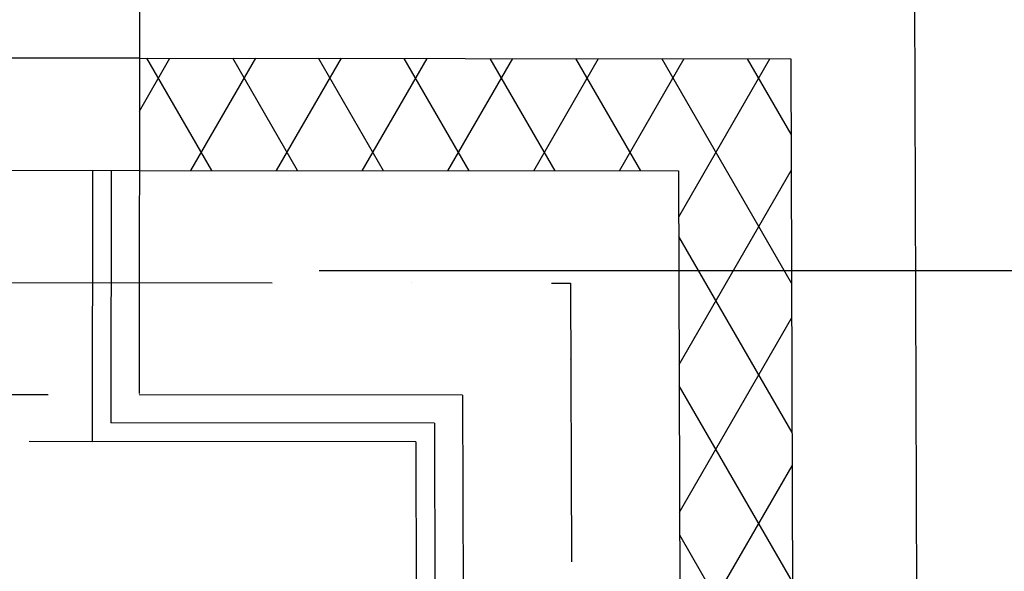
# Model space of a CAD drawing. Header units: millimetres. Extents: x -32221 to 212500, y 31663 to 93766.
# Tile 329 of 340: x 89740 to 90637, y 61584 to 62087. Entities that reach past the tile are written whole.
import ezdxf

# ---------------------------------------------------------------- set-up
doc = ezdxf.new("R2010")
doc.units = ezdxf.units.MM
doc.linetypes.add('DASHDOTX2', pattern=[50.8, 25.4, -12.7, 0, -12.7])
doc.linetypes.add('GCAD_ISO03W100', pattern=[30, 12, -18])
doc.layers.add('osie', color=250, linetype='Continuous')
doc.layers.add('Sciany', color=250, linetype='Continuous')

msp = doc.modelspace()

# ---------------------------------------------------------------- hatches: boundary and pattern name
at = {"layer": 'Sciany', "transparency": 33554687}
h = msp.add_hatch(dxfattribs=at)
h.set_pattern_fill('DIAMONDS', color=256, scale=21.298246, angle=360, style=0)
h.set_pattern_definition([(60, (74679.455, 27072.76), (-58.56231, 33.81097), []), (120, (74679.455, 27072.76), (-58.56231, -33.81097), [])])
h.paths.add_polyline_path([(88656.625, 62052.787), (79453.975, 62062.25), (79453.975, 61960.019), (88656.519, 61950.599)])
h.paths.add_polyline_path([(90450.502, 59450.093), (90442.433, 62050.95), (89849.325, 62051.56), (89849.219, 61949.228), (90340.202, 61948.719), (90347.912, 59463.521)])
h.paths.add_polyline_path([(89271.837, 47649.75), (89271.837, 50675.258), (89166.831, 50684.438), (89169.606, 47649.62)])
h.paths.add_polyline_path([(90134.206, 47841.043), (90143.718, 47841.033), (90340.202, 47840.829), (90347.912, 45355.632), (90450.502, 45342.204), (90442.433, 47943.061), (90152.927, 47943.33), (90134.217, 47943.347), (90134.251, 47884.562)])
h.paths.add_polyline_path([(79426.116, 33439.499), (89271.837, 33439.499), (89271.837, 36567.368), (89166.831, 36576.548), (89169.606, 33541.73), (79426.206, 33529.807)])

# ---------------------------------------------------------------- linework, layer by layer
at = {"layer": 'osie', "linetype": 'DASHDOTX2', "ltscale": 25}
for p, q in [((90241.854, 62730.045), (90241.854, 33019.002)), ((93188.295, 61857.756), (77303.49, 61857.756))]:
    msp.add_line(p, q, dxfattribs=at)
at = {"layer": 'Sciany'}
for p, q in [((89849.491, 62211.081), (89849.008, 61746.152)), ((90554.939, 62169.578), (90563.422, 59435.313)), ((89849.325, 62051.56), (89721.536, 62051.56)), ((89849.325, 62051.56), (90442.433, 62050.95)), ((90442.433, 62050.95), (90450.469, 59449.834)), ((89721.536, 61949.361), (89849.219, 61949.228)), ((89806.623, 61949.272), (89806.384, 61702.362)), ((89823.661, 61949.255), (89823.423, 61719.383)), ((89849.219, 61949.228), (90340.202, 61948.719)), ((90340.202, 61948.719), (90347.848, 59463.027)), ((90143.506, 61744.608), (89849.007, 61744.914)), ((90143.506, 61744.608), (90150.145, 59488.444)), ((90118.027, 61719.077), (89823.423, 61719.383)), ((90117.922, 61719.077), (90124.938, 59491.685)), ((90100.937, 61702.056), (89806.384, 61702.362)), ((90100.937, 61702.056), (90107.889, 59494.939))]:
    msp.add_line(p, q, dxfattribs=at)
at = {"layer": 'Sciany', "linetype": 'DASHDOTX2', "ltscale": 10}
for p, q in [((79554.291, 61857.756), (90241.854, 61846.663)), ((90241.854, 61846.663), (90248.958, 59475.128))]:
    msp.add_line(p, q, dxfattribs=at)
at = {"layer": 'Sciany', "linetype": 'GCAD_ISO03W100', "ltscale": 5}
for p, q in [((88656.307, 61746.152), (89849.007, 61744.914)), ((88698.877, 61703.511), (89806.384, 61702.441))]:
    msp.add_line(p, q, dxfattribs=at)

doc.saveas('drawing.dxf')
